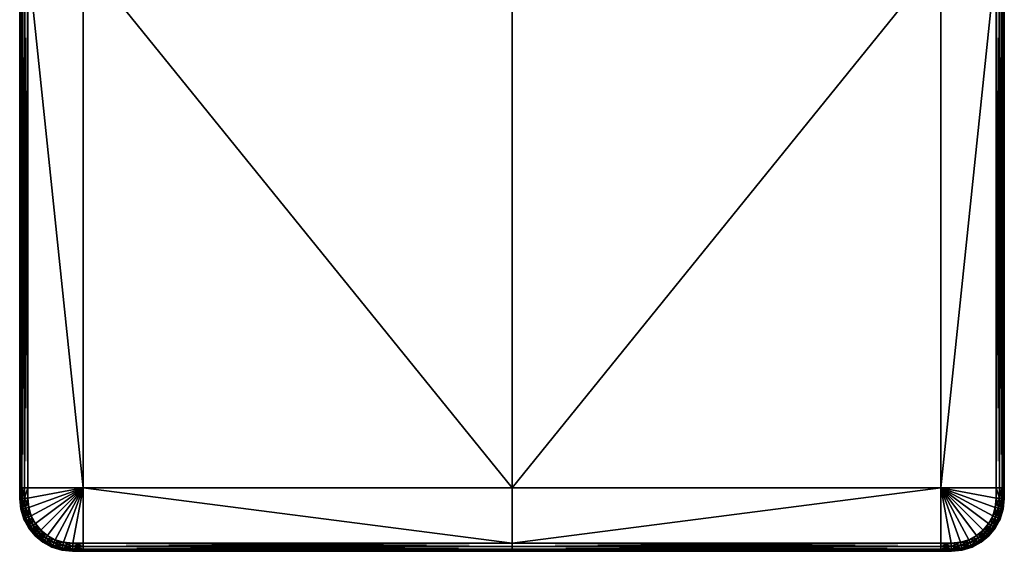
# Model space of a CAD drawing. Header units: millimetres. Extents: x -145 to 145, y -70 to 70.
# Tile 611 of 656: x -36 to 36, y -70 to -31. Entities that reach past the tile are written whole.
import ezdxf

# ---------------------------------------------------------------- set-up
doc = ezdxf.new("R2010")
doc.units = ezdxf.units.MM
doc.layers.get('0').update_dxf_attribs({"color": 146})

msp = doc.modelspace()

# ---------------------------------------------------------------- meshes
at = {"color": 54}
mesh = msp.add_polyface(dxfattribs=at)
corners = [(-36.348, -66.851, 0.598), (-36.428, -66.065, 0.598), (-36.428, -66.065, 0.366), (-36.348, -66.851, 0.366), (-36.428, -65.258, 0.598), (-36.428, -65.258, 0.366), (-36.308, -66.843, 0.163), (-36.387, -66.063, 0.163), (-36.265, -66.057, 0.041), (-36.308, -66.843, 2.279), (-36.387, -66.063, 2.279), (-36.428, -66.065, 2.075), (-36.348, -66.851, 2.075), (-36.387, -26.009, 0.163), (-36.428, -26.009, 0.366), (-36.428, -25.269, 0.366), (-36.348, -66.851, 1.843), (-36.428, -66.065, 1.843), (-36.428, -26.009, 1.843), (-36.428, -26.009, 2.075), (-36.428, -25.269, 2.075), (-36.428, -26.009, 0.598), (-36.428, -65.258, 2.075), (-36.387, -65.258, 2.279), (-36.265, -66.057, 2.401), (-36.387, -65.258, 0.163), (-36.265, -65.258, 0.041), (-36.428, -65.258, 1.843), (-36.387, -26.009, 2.279), (-36.265, -65.258, 2.401), (-36.265, -26.009, 0.041)]
mesh.append_faces([[corners[k] for k in face] for face in [(0, 1, 2), (2, 3, 0), (1, 4, 5), (5, 2, 1), (6, 7, 8), (7, 6, 3), (3, 2, 7), (9, 10, 11), (11, 12, 9), (13, 14, 15), (16, 12, 11), (11, 17, 16), (18, 19, 20), (16, 17, 1), (1, 0, 16), (4, 21, 14), (14, 5, 4), (22, 11, 10), (10, 23, 22), (23, 10, 24), (7, 25, 26), (25, 7, 2), (2, 5, 25), (27, 17, 11), (11, 22, 27), (4, 1, 17), (17, 27, 4), (19, 22, 23), (23, 28, 19), (28, 23, 29), (25, 13, 30), (13, 25, 5), (5, 14, 13), (18, 27, 22), (22, 19, 18), (21, 4, 27), (27, 18, 21), (15, 14, 21)]], dxfattribs={"vtx2": -1, "color": 54})
mesh = msp.add_polyface(dxfattribs=at)
corners = [(-35.829, -26.009, 0), (-36.061, -26.009, 0), (-36.061, -25.25), (-35.829, -65.258, 2.441), (-36.061, -65.258, 2.441), (-36.061, -66.046, 2.441), (-35.829, -66.035, 2.441), (-36.265, -26.009, 0.041), (-36.265, -25.261, 0.041), (-36.265, -26.009, 2.401), (-36.061, -26.009, 2.441), (-36.061, -25.25, 2.441), (-36.265, -25.261, 2.401), (-31.743, -65.258, 2.441), (-35.829, -65.258), (-35.829, -66.035, 0), (-36.061, -66.046, 0), (-36.061, -65.258, 0), (-35.829, -26.009, 2.441), (-36.265, -66.057, 0.041), (-36.265, -65.258, 0.041), (-36.265, -66.057, 2.401), (-36.265, -65.258, 2.401), (-36.387, -65.258, 2.279), (-36.387, -66.063, 0.163), (-31.743, -26.009, 2.441), (0, -65.258, 2.441), (0, -26.009, 2.441), (-36.387, -26.009, 2.279), (-36.387, -65.258, 0.163), (-35.829, -25.239, 2.441), (-31.743, -65.258), (-31.743, -26.009, 0), (0, -26.009, 0), (0, -65.258), (-35.829, -25.239)]
mesh.append_faces([[corners[k] for k in face] for face in [(31, 15, 14)]], dxfattribs={"vtx0": -1, "color": 54})
mesh.append_faces([[corners[k] for k in face] for face in [(0, 1, 2), (3, 4, 5), (5, 6, 3), (1, 7, 8), (8, 2, 1), (9, 10, 11), (11, 12, 9), (13, 3, 6), (14, 15, 16), (16, 17, 14), (3, 18, 10), (10, 4, 3), (17, 16, 19), (19, 20, 17), (21, 22, 23), (22, 21, 5), (5, 4, 22), (20, 19, 24), (25, 13, 26), (26, 27, 25), (18, 3, 13), (13, 25, 18), (0, 14, 17), (17, 1, 0), (1, 17, 20), (20, 7, 1), (22, 9, 28), (9, 22, 4), (4, 10, 9), (7, 20, 29), (11, 10, 18), (30, 18, 25), (32, 33, 34), (34, 31, 32), (0, 32, 31), (31, 14, 0), (32, 0, 35)]], dxfattribs={"vtx2": -1, "color": 54})
mesh = msp.add_polyface(dxfattribs=at)
corners = [(36.061, -25.25), (36.061, -26.009, 0), (35.829, -26.009, 0), (35.829, -65.258, 2.441), (35.829, -66.035, 2.441), (36.061, -66.046, 2.441), (36.061, -65.258, 2.441), (36.265, -25.261, 0.041), (36.265, -26.009, 0.041), (36.265, -25.261, 2.401), (36.265, -26.009, 2.401), (36.387, -26.009, 2.279), (36.061, -25.25, 2.441), (36.061, -26.009, 2.441), (36.387, -25.267, 0.163), (31.743, -65.258, 2.441), (35.759, -66.731, 2.441), (35.829, -65.258), (36.061, -65.258, 0), (36.061, -66.046, 0), (35.829, -66.035, 0), (35.829, -26.009, 2.441), (36.265, -65.258, 0.041), (36.265, -66.057, 0.041), (36.387, -65.258, 2.279), (36.265, -65.258, 2.401), (36.265, -66.057, 2.401), (31.743, -26.009, 2.441), (0, -26.009, 2.441), (0, -65.258, 2.441), (35.829, -25.239, 2.441), (31.743, -65.258), (31.743, -26.009, 0), (0, -65.258), (0, -26.009, 0), (35.829, -25.239)]
mesh.append_faces([[corners[k] for k in face] for face in [(15, 4, 3)]], dxfattribs={"vtx0": -1, "color": 54})
mesh.append_faces([[corners[k] for k in face] for face in [(15, 16, 4)]], dxfattribs={"vtx0": -1, "vtx2": -1, "color": 54})
mesh.append_faces([[corners[k] for k in face] for face in [(0, 1, 2), (3, 4, 5), (5, 6, 3), (1, 0, 7), (7, 8, 1), (9, 10, 11), (10, 9, 12), (12, 13, 10), (8, 7, 14), (17, 18, 19), (19, 20, 17), (3, 6, 13), (13, 21, 3), (18, 22, 23), (23, 19, 18), (24, 25, 26), (25, 6, 5), (5, 26, 25), (27, 28, 29), (29, 15, 27), (21, 27, 15), (15, 3, 21), (2, 1, 18), (18, 17, 2), (1, 8, 22), (22, 18, 1), (10, 13, 6), (6, 25, 10), (21, 13, 12), (27, 21, 30), (31, 17, 20), (32, 31, 33), (33, 34, 32), (2, 17, 31), (31, 32, 2), (35, 2, 32)]], dxfattribs={"vtx2": -1, "color": 54})
mesh = msp.add_polyface(dxfattribs=at)
corners = [(36.348, -66.851, 0.598), (36.348, -66.851, 0.366), (36.428, -66.065, 0.366), (36.428, -66.065, 0.598), (36.428, -65.258, 0.366), (36.428, -65.258, 0.598), (36.265, -66.057, 0.041), (36.387, -66.063, 0.163), (36.308, -66.843, 0.163), (36.308, -66.843, 2.279), (36.348, -66.851, 2.075), (36.428, -66.065, 2.075), (36.387, -66.063, 2.279), (36.348, -66.851, 1.843), (36.428, -66.065, 1.843), (36.428, -26.009, 0.366), (36.428, -26.009, 0.598), (36.428, -65.258, 2.075), (36.387, -65.258, 2.279), (36.265, -66.057, 2.401), (36.265, -65.258, 0.041), (36.387, -65.258, 0.163), (36.428, -65.258, 1.843), (36.428, -26.009, 2.075), (36.387, -26.009, 2.279), (36.265, -26.009, 2.401), (36.265, -65.258, 2.401), (36.265, -26.009, 0.041), (36.387, -26.009, 0.163), (36.428, -26.009, 1.843)]
mesh.append_faces([[corners[k] for k in face] for face in [(0, 1, 2), (2, 3, 0), (3, 2, 4), (4, 5, 3), (6, 7, 8), (7, 2, 1), (1, 8, 7), (9, 10, 11), (11, 12, 9), (13, 14, 11), (11, 10, 13), (13, 0, 3), (3, 14, 13), (5, 4, 15), (15, 16, 5), (17, 18, 12), (12, 11, 17), (19, 12, 18), (20, 21, 7), (7, 6, 20), (21, 4, 2), (2, 7, 21), (22, 17, 11), (11, 14, 22), (5, 22, 14), (14, 3, 5), (23, 24, 18), (18, 17, 23), (24, 25, 26), (26, 18, 24), (27, 28, 21), (21, 20, 27), (28, 15, 4), (4, 21, 28), (29, 23, 17), (17, 22, 29), (16, 29, 22), (22, 5, 16)]], dxfattribs={"vtx2": -1, "color": 54})
mesh = msp.add_polyface(dxfattribs=at)
corners = [(-35.455, -68.042), (-35.781, -67.441, 0), (-35.567, -67.351), (-35.262, -67.912), (-35.829, -66.035, 0), (-35.759, -66.731, 0), (-35.988, -66.778, 0), (-35.781, -67.441, 2.441), (-35.455, -68.042, 2.441), (-35.262, -67.912, 2.441), (-35.567, -67.351, 2.441), (-35.988, -66.778, 2.441), (-35.759, -66.731, 2.441), (-36.12, -67.584, 2.075), (-35.76, -68.248, 2.075), (-35.726, -68.225, 2.279), (-35.624, -68.156, 0.041), (-35.97, -67.521, 0.041), (-36.083, -67.568, 2.279), (-35.624, -68.156, 2.401), (-35.97, -67.521, 2.401), (-35.726, -68.225, 0.163), (-36.083, -67.568, 0.163), (-35.76, -68.248, 0.366), (-31.743, -65.258, 2.441), (-31.743, -69.373, 2.441), (0, -69.373, 2.441), (0, -65.258, 2.441), (-35.829, -66.035, 2.441), (-34.858, -68.401, 2.441), (-34.368, -68.805, 2.441), (-33.807, -69.11, 2.441), (-33.188, -69.302, 2.441), (-32.491, -69.373, 2.441), (-31.743, -65.258), (0, -65.258), (0, -69.373), (-31.743, -69.373), (-32.491, -69.373), (-33.188, -69.303, 0), (-33.807, -69.11, 0), (-34.368, -68.805, 0), (-34.858, -68.401)]
mesh.append_faces([[corners[k] for k in face] for face in [(24, 33, 25)]], dxfattribs={"vtx0": -1, "color": 54})
mesh.append_faces([[corners[k] for k in face] for face in [(24, 28, 12), (24, 12, 10), (24, 10, 9), (24, 9, 29), (24, 29, 30), (24, 30, 31), (24, 31, 32), (24, 32, 33), (34, 38, 39), (34, 39, 40), (34, 40, 41), (34, 41, 42), (34, 42, 3), (34, 3, 2), (34, 2, 5), (34, 5, 4)]], dxfattribs={"vtx0": -1, "vtx2": -1, "color": 54})
mesh.append_faces([[corners[k] for k in face] for face in [(0, 1, 2), (2, 3, 0), (4, 5, 6), (7, 8, 9), (9, 10, 7), (1, 6, 5), (5, 2, 1), (11, 7, 10), (10, 12, 11), (13, 14, 15), (1, 0, 16), (16, 17, 1), (18, 15, 19), (20, 19, 8), (8, 7, 20), (17, 16, 21), (22, 21, 23), (24, 25, 26), (26, 27, 24), (34, 35, 36), (36, 37, 34), (34, 37, 38)]], dxfattribs={"vtx2": -1, "color": 54})
mesh = msp.add_polyface(dxfattribs=at)
corners = [(35.455, -68.042, 2.441), (35.262, -67.912, 2.441), (34.858, -68.401, 2.441), (35.455, -68.042), (35.262, -67.912), (35.567, -67.351), (35.781, -67.441, 0), (35.988, -66.778, 0), (35.759, -66.731, 0), (35.829, -66.035, 0), (35.781, -67.441, 2.441), (35.567, -67.351, 2.441), (35.988, -66.778, 2.441), (35.759, -66.731, 2.441), (35.97, -67.521, 0.041), (35.624, -68.156, 0.041), (35.624, -68.156, 2.401), (35.726, -68.225, 2.279), (36.083, -67.568, 2.279), (35.97, -67.521, 2.401), (35.726, -68.225, 0.163), (35.76, -68.248, 0.366), (36.083, -67.568, 0.163), (31.743, -65.258, 2.441), (0, -65.258, 2.441), (0, -69.373, 2.441), (31.743, -69.373, 2.441), (32.491, -69.373, 2.441), (33.188, -69.302, 2.441), (33.807, -69.11, 2.441), (34.368, -68.805, 2.441), (31.743, -65.258), (31.743, -69.373), (0, -69.373), (0, -65.258), (34.858, -68.401), (34.368, -68.805, 0), (33.807, -69.11, 0), (33.188, -69.303, 0), (32.491, -69.373)]
mesh.append_faces([[corners[k] for k in face] for face in [(31, 39, 32)]], dxfattribs={"vtx0": -1, "color": 54})
mesh.append_faces([[corners[k] for k in face] for face in [(23, 27, 28), (23, 28, 29), (23, 29, 30), (23, 30, 2), (23, 2, 1), (23, 1, 11), (23, 11, 13), (31, 9, 8), (31, 8, 5), (31, 5, 4), (31, 4, 35), (31, 35, 36), (31, 36, 37), (31, 37, 38), (31, 38, 39)]], dxfattribs={"vtx0": -1, "vtx2": -1, "color": 54})
mesh.append_faces([[corners[k] for k in face] for face in [(0, 1, 2), (3, 4, 5), (5, 6, 3), (7, 8, 9), (10, 11, 1), (1, 0, 10), (6, 5, 8), (8, 7, 6), (12, 13, 11), (11, 10, 12), (6, 14, 15), (15, 3, 6), (16, 17, 18), (19, 10, 0), (0, 16, 19), (20, 15, 14), (21, 20, 22), (23, 24, 25), (25, 26, 23), (23, 26, 27), (31, 32, 33), (33, 34, 31)]], dxfattribs={"vtx2": -1, "color": 54})
mesh = msp.add_polyface(dxfattribs=at)
corners = [(-35.988, -66.778, 0), (-36.061, -66.046, 0), (-35.829, -66.035, 0), (-36.061, -66.046, 2.441), (-35.988, -66.778, 2.441), (-35.759, -66.731, 2.441), (-35.829, -66.035, 2.441), (-35.76, -68.248, 0.598), (-36.12, -67.584, 0.598), (-36.12, -67.584, 0.366), (-35.76, -68.248, 0.366), (-36.348, -66.851, 0.598), (-36.348, -66.851, 0.366), (-35.726, -68.225, 2.279), (-36.083, -67.568, 2.279), (-36.12, -67.584, 2.075), (-36.308, -66.843, 0.163), (-36.083, -67.568, 0.163), (-36.348, -66.851, 2.075), (-36.308, -66.843, 2.279), (-36.188, -66.819, 0.041), (-36.265, -66.057, 0.041), (-36.265, -66.057, 2.401), (-36.188, -66.819, 2.401), (-35.624, -68.156, 2.401), (-35.97, -67.521, 2.401), (-35.97, -67.521, 0.041), (-35.781, -67.441, 0), (-35.781, -67.441, 2.441), (-35.726, -68.225, 0.163), (-36.387, -66.063, 2.279), (-35.76, -68.248, 1.843), (-35.76, -68.248, 2.075), (-36.12, -67.584, 1.843), (-36.348, -66.851, 1.843)]
mesh.append_faces([[corners[k] for k in face] for face in [(0, 1, 2), (3, 4, 5), (5, 6, 3), (7, 8, 9), (9, 10, 7), (8, 11, 12), (12, 9, 8), (13, 14, 15), (9, 12, 16), (16, 17, 9), (18, 15, 14), (14, 19, 18), (1, 0, 20), (20, 21, 1), (4, 3, 22), (22, 23, 4), (24, 25, 14), (17, 16, 20), (20, 26, 17), (26, 20, 0), (0, 27, 26), (19, 14, 25), (25, 23, 19), (23, 25, 28), (28, 4, 23), (29, 17, 26), (10, 9, 17), (21, 20, 16), (23, 22, 30), (30, 19, 23), (31, 32, 15), (15, 33, 31), (33, 15, 18), (18, 34, 33), (31, 33, 8), (8, 7, 31), (33, 34, 11), (11, 8, 33)]], dxfattribs={"vtx2": -1, "color": 54})
mesh = msp.add_polyface(dxfattribs=at)
corners = [(35.829, -66.035, 0), (36.061, -66.046, 0), (35.988, -66.778, 0), (36.061, -66.046, 2.441), (35.829, -66.035, 2.441), (35.759, -66.731, 2.441), (35.988, -66.778, 2.441), (35.76, -68.248, 0.598), (35.76, -68.248, 0.366), (36.12, -67.584, 0.366), (36.12, -67.584, 0.598), (36.348, -66.851, 0.366), (36.348, -66.851, 0.598), (36.12, -67.584, 2.075), (36.083, -67.568, 2.279), (35.726, -68.225, 2.279), (35.76, -68.248, 2.075), (36.083, -67.568, 0.163), (36.308, -66.843, 0.163), (36.348, -66.851, 2.075), (36.308, -66.843, 2.279), (36.265, -66.057, 0.041), (36.188, -66.819, 0.041), (36.188, -66.819, 2.401), (36.265, -66.057, 2.401), (35.97, -67.521, 2.401), (35.624, -68.156, 2.401), (35.97, -67.521, 0.041), (35.781, -67.441, 0), (35.781, -67.441, 2.441), (35.726, -68.225, 0.163), (36.387, -66.063, 2.279), (35.76, -68.248, 1.843), (36.12, -67.584, 1.843), (36.348, -66.851, 1.843)]
mesh.append_faces([[corners[k] for k in face] for face in [(0, 1, 2), (3, 4, 5), (5, 6, 3), (7, 8, 9), (9, 10, 7), (10, 9, 11), (11, 12, 10), (13, 14, 15), (15, 16, 13), (9, 17, 18), (18, 11, 9), (19, 20, 14), (14, 13, 19), (1, 21, 22), (22, 2, 1), (6, 23, 24), (24, 3, 6), (14, 25, 26), (17, 27, 22), (22, 18, 17), (27, 28, 2), (2, 22, 27), (20, 23, 25), (25, 14, 20), (23, 6, 29), (29, 25, 23), (27, 17, 30), (17, 9, 8), (18, 22, 21), (23, 20, 31), (31, 24, 23), (32, 33, 13), (13, 16, 32), (33, 34, 19), (19, 13, 33), (32, 7, 10), (10, 33, 32), (33, 10, 12), (12, 34, 33)]], dxfattribs={"vtx2": -1, "color": 54})
mesh = msp.add_polyface(dxfattribs=at)
corners = [(-35.023, -68.566), (-35.455, -68.042), (-35.262, -67.912), (-34.858, -68.401), (-35.455, -68.042, 2.441), (-35.023, -68.566, 2.441), (-34.858, -68.401, 2.441), (-35.262, -67.912, 2.441), (-34.705, -69.303, 0.598), (-35.283, -68.826, 0.598), (-35.283, -68.826, 0.366), (-34.705, -69.303, 0.366), (-35.76, -68.248, 0.598), (-35.76, -68.248, 0.366), (-34.613, -69.168, 0.041), (-35.167, -68.711, 0.041), (-34.499, -68.998, 2.441), (-35.167, -68.711, 2.401), (-35.624, -68.156, 0.041), (-35.624, -68.156, 2.401), (-34.682, -69.269, 0.163), (-35.254, -68.797, 0.163), (-34.613, -69.168, 2.401), (-35.254, -68.797, 2.279), (-34.682, -69.269, 2.279), (-35.283, -68.826, 2.075), (-34.705, -69.303, 2.075), (-35.726, -68.225, 0.163), (-35.726, -68.225, 2.279), (-35.76, -68.248, 2.075), (-34.705, -69.303, 1.843), (-35.283, -68.826, 1.843), (-35.76, -68.248, 1.843)]
mesh.append_faces([[corners[k] for k in face] for face in [(0, 1, 2), (2, 3, 0), (4, 5, 6), (6, 7, 4), (8, 9, 10), (10, 11, 8), (9, 12, 13), (13, 10, 9), (14, 15, 0), (16, 5, 17), (1, 0, 15), (15, 18, 1), (5, 4, 19), (19, 17, 5), (15, 14, 20), (20, 21, 15), (21, 20, 11), (11, 10, 21), (22, 17, 23), (23, 24, 22), (24, 23, 25), (25, 26, 24), (18, 15, 21), (21, 27, 18), (27, 21, 10), (10, 13, 27), (17, 19, 28), (28, 23, 17), (23, 28, 29), (29, 25, 23), (30, 26, 25), (25, 31, 30), (31, 25, 29), (29, 32, 31), (30, 31, 9), (9, 8, 30), (31, 32, 12), (12, 9, 31)]], dxfattribs={"vtx2": -1, "color": 54})
mesh = msp.add_polyface(dxfattribs=at)
corners = [(-33.898, -69.325, 0), (-34.499, -68.998), (-34.368, -68.805, 0), (-33.807, -69.11, 0), (-35.023, -68.566), (-34.858, -68.401), (-35.023, -68.566, 2.441), (-34.499, -68.998, 2.441), (-34.368, -68.805, 2.441), (-34.858, -68.401, 2.441), (-33.235, -69.531), (-33.188, -69.302, 2.441), (-33.807, -69.11, 2.441), (-33.898, -69.325, 2.441), (-33.308, -69.892, 0.598), (-34.041, -69.664, 0.598), (-34.041, -69.664, 0.366), (-34.705, -69.303, 0.598), (-34.705, -69.303, 0.366), (-33.308, -69.892, 0.366), (-34.025, -69.626, 0.163), (-33.3, -69.852, 2.279), (-34.025, -69.626, 2.279), (-34.041, -69.664, 2.075), (-34.705, -69.303, 2.075), (-34.682, -69.269, 2.279), (-33.977, -69.513, 0.041), (-34.613, -69.168, 0.041), (-35.167, -68.711, 2.401), (-34.613, -69.168, 2.401), (-33.3, -69.852, 0.163), (-33.275, -69.731, 0.041), (-33.275, -69.731, 2.401), (-33.977, -69.513, 2.401), (-33.235, -69.531, 2.441), (-34.682, -69.269, 0.163), (-34.041, -69.664, 1.843), (-33.308, -69.892, 1.843), (-34.705, -69.303, 1.843)]
mesh.append_faces([[corners[k] for k in face] for face in [(0, 1, 2), (2, 3, 0), (1, 4, 5), (5, 2, 1), (6, 7, 8), (8, 9, 6), (10, 0, 3), (11, 12, 13), (7, 13, 12), (12, 8, 7), (14, 15, 16), (15, 17, 18), (18, 16, 15), (19, 16, 20), (21, 22, 23), (24, 23, 22), (22, 25, 24), (1, 0, 26), (26, 27, 1), (4, 1, 27), (28, 29, 7), (30, 20, 26), (31, 26, 0), (32, 33, 22), (34, 13, 33), (25, 22, 33), (33, 29, 25), (29, 33, 13), (13, 7, 29), (27, 26, 20), (20, 35, 27), (35, 20, 16), (16, 18, 35), (23, 36, 37), (36, 23, 24), (24, 38, 36), (37, 36, 15), (36, 38, 17), (17, 15, 36)]], dxfattribs={"vtx2": -1, "color": 54})
mesh = msp.add_polyface(dxfattribs=at)
corners = [(33.898, -69.325, 0), (33.807, -69.11, 0), (34.368, -68.805, 0), (34.499, -68.998), (34.858, -68.401), (35.023, -68.566, 2.441), (34.858, -68.401, 2.441), (34.368, -68.805, 2.441), (34.499, -68.998, 2.441), (33.235, -69.531), (33.898, -69.325, 2.441), (33.807, -69.11, 2.441), (33.188, -69.302, 2.441), (34.041, -69.664, 0.366), (34.041, -69.664, 0.598), (33.308, -69.892, 0.598), (34.705, -69.303, 0.366), (34.705, -69.303, 0.598), (34.025, -69.626, 0.163), (33.308, -69.892, 0.366), (34.041, -69.664, 2.075), (34.025, -69.626, 2.279), (33.3, -69.852, 2.279), (34.705, -69.303, 2.075), (34.682, -69.269, 2.279), (34.613, -69.168, 0.041), (33.977, -69.513, 0.041), (35.023, -68.566), (33.3, -69.852, 0.163), (33.275, -69.731, 0.041), (33.977, -69.513, 2.401), (33.275, -69.731, 2.401), (33.235, -69.531, 2.441), (34.613, -69.168, 2.401), (34.682, -69.269, 0.163), (33.308, -69.892, 1.843), (34.041, -69.664, 1.843), (34.705, -69.303, 1.843)]
mesh.append_faces([[corners[k] for k in face] for face in [(0, 1, 2), (2, 3, 0), (3, 2, 4), (5, 6, 7), (7, 8, 5), (1, 0, 9), (10, 11, 12), (8, 7, 11), (11, 10, 8), (13, 14, 15), (14, 13, 16), (16, 17, 14), (18, 13, 19), (20, 21, 22), (23, 24, 21), (21, 20, 23), (3, 25, 26), (26, 0, 3), (25, 3, 27), (26, 18, 28), (0, 26, 29), (21, 30, 31), (30, 10, 32), (24, 33, 30), (30, 21, 24), (33, 8, 10), (10, 30, 33), (25, 34, 18), (18, 26, 25), (34, 16, 13), (13, 18, 34), (35, 36, 20), (36, 37, 23), (23, 20, 36), (35, 15, 14), (14, 36, 35), (36, 14, 17), (17, 37, 36)]], dxfattribs={"vtx2": -1, "color": 54})
mesh = msp.add_polyface(dxfattribs=at)
corners = [(34.858, -68.401), (35.023, -68.566), (34.499, -68.998), (35.262, -67.912), (35.455, -68.042), (34.858, -68.401, 2.441), (35.023, -68.566, 2.441), (35.455, -68.042, 2.441), (34.705, -69.303, 0.598), (34.705, -69.303, 0.366), (35.283, -68.826, 0.366), (35.283, -68.826, 0.598), (35.76, -68.248, 0.366), (35.76, -68.248, 0.598), (35.167, -68.711, 0.041), (34.613, -69.168, 0.041), (34.499, -68.998, 2.441), (34.613, -69.168, 2.401), (35.167, -68.711, 2.401), (35.624, -68.156, 0.041), (35.624, -68.156, 2.401), (35.254, -68.797, 0.163), (34.682, -69.269, 0.163), (34.682, -69.269, 2.279), (35.254, -68.797, 2.279), (34.705, -69.303, 2.075), (35.283, -68.826, 2.075), (35.726, -68.225, 0.163), (35.726, -68.225, 2.279), (35.76, -68.248, 2.075), (34.705, -69.303, 1.843), (35.283, -68.826, 1.843), (35.76, -68.248, 1.843)]
mesh.append_faces([[corners[k] for k in face] for face in [(0, 1, 2), (1, 0, 3), (3, 4, 1), (5, 6, 7), (8, 9, 10), (10, 11, 8), (11, 10, 12), (12, 13, 11), (1, 14, 15), (16, 17, 18), (18, 6, 16), (4, 19, 14), (14, 1, 4), (6, 18, 20), (20, 7, 6), (14, 21, 22), (22, 15, 14), (21, 10, 9), (9, 22, 21), (17, 23, 24), (24, 18, 17), (23, 25, 26), (26, 24, 23), (19, 27, 21), (21, 14, 19), (27, 12, 10), (10, 21, 27), (18, 24, 28), (28, 20, 18), (24, 26, 29), (29, 28, 24), (30, 31, 26), (26, 25, 30), (31, 32, 29), (29, 26, 31), (30, 8, 11), (11, 31, 30), (31, 11, 13), (13, 32, 31)]], dxfattribs={"vtx2": -1, "color": 54})
mesh = msp.add_polyface(dxfattribs=at)
corners = [(-33.235, -69.531, 2.441), (-32.503, -69.605, 2.441), (-32.491, -69.373, 2.441), (-33.188, -69.302, 2.441), (-32.503, -69.605), (-33.235, -69.531), (-33.188, -69.303, 0), (-32.491, -69.373), (-33.807, -69.11, 0), (-33.898, -69.325, 2.441), (-32.521, -69.971, 0.598), (-33.308, -69.892, 0.598), (-33.308, -69.892, 0.366), (-32.521, -69.971, 0.366), (-34.041, -69.664, 0.366), (-31.743, -69.971, 0.598), (-31.743, -69.93, 2.279), (-32.519, -69.93, 2.279), (-32.521, -69.971, 2.075), (-33.3, -69.852, 0.163), (-32.519, -69.93, 0.163), (-34.025, -69.626, 0.163), (-34.041, -69.664, 2.075), (-33.308, -69.892, 2.075), (-33.3, -69.852, 2.279), (-33.275, -69.731, 2.401), (-32.513, -69.808, 2.401), (-33.275, -69.731, 0.041), (-32.513, -69.808, 0.041), (-33.977, -69.513, 0.041), (-33.898, -69.325, 0), (-34.025, -69.626, 2.279), (-33.977, -69.513, 2.401), (-31.743, -69.971, 0.366), (-32.521, -69.971, 1.843), (-33.308, -69.892, 1.843), (-31.743, -69.971, 1.843), (-34.041, -69.664, 0.598)]
mesh.append_faces([[corners[k] for k in face] for face in [(0, 1, 2), (2, 3, 0), (4, 5, 6), (6, 7, 4), (8, 6, 5), (9, 0, 3), (10, 11, 12), (12, 13, 10), (14, 12, 11), (15, 10, 13), (16, 17, 18), (13, 12, 19), (19, 20, 13), (21, 19, 12), (22, 23, 24), (1, 0, 25), (25, 26, 1), (20, 19, 27), (27, 28, 20), (28, 27, 5), (5, 4, 28), (29, 27, 19), (30, 5, 27), (31, 24, 25), (32, 25, 0), (26, 25, 24), (24, 17, 26), (17, 24, 23), (23, 18, 17), (33, 13, 20), (34, 18, 23), (23, 35, 34), (35, 23, 22), (18, 34, 36), (34, 35, 11), (11, 10, 34), (37, 11, 35), (36, 34, 10)]], dxfattribs={"vtx2": -1, "color": 54})
mesh = msp.add_polyface(dxfattribs=at)
corners = [(33.235, -69.531, 2.441), (33.188, -69.302, 2.441), (32.491, -69.373, 2.441), (32.503, -69.605, 2.441), (32.503, -69.605), (32.491, -69.373), (33.188, -69.303, 0), (33.235, -69.531), (33.807, -69.11, 0), (33.898, -69.325, 2.441), (32.521, -69.971, 0.598), (32.521, -69.971, 0.366), (33.308, -69.892, 0.366), (33.308, -69.892, 0.598), (34.041, -69.664, 0.366), (31.743, -69.971, 0.598), (32.521, -69.971, 2.075), (32.519, -69.93, 2.279), (31.743, -69.93, 2.279), (32.519, -69.93, 0.163), (33.3, -69.852, 0.163), (34.025, -69.626, 0.163), (33.3, -69.852, 2.279), (33.308, -69.892, 2.075), (34.041, -69.664, 2.075), (32.513, -69.808, 2.401), (33.275, -69.731, 2.401), (32.513, -69.808, 0.041), (33.275, -69.731, 0.041), (33.977, -69.513, 0.041), (33.898, -69.325, 0), (34.025, -69.626, 2.279), (33.977, -69.513, 2.401), (31.743, -69.93, 0.163), (31.743, -69.971, 0.366), (32.521, -69.971, 1.843), (33.308, -69.892, 1.843), (31.743, -69.971, 1.843)]
mesh.append_faces([[corners[k] for k in face] for face in [(0, 1, 2), (2, 3, 0), (4, 5, 6), (6, 7, 4), (7, 6, 8), (1, 0, 9), (10, 11, 12), (12, 13, 10), (13, 12, 14), (11, 10, 15), (16, 17, 18), (11, 19, 20), (20, 12, 11), (12, 20, 21), (22, 23, 24), (3, 25, 26), (26, 0, 3), (19, 27, 28), (28, 20, 19), (27, 4, 7), (7, 28, 27), (20, 28, 29), (28, 7, 30), (26, 22, 31), (0, 26, 32), (25, 17, 22), (22, 26, 25), (17, 16, 23), (23, 22, 17), (27, 19, 33), (19, 11, 34), (35, 36, 23), (23, 16, 35), (24, 23, 36), (37, 35, 16), (35, 10, 13), (13, 36, 35), (10, 35, 37)]], dxfattribs={"vtx2": -1, "color": 54})
mesh = msp.add_polyface(dxfattribs=at)
corners = [(0, -69.605), (-31.743, -69.605), (-31.743, -69.373), (0, -69.373), (-32.503, -69.605), (-32.491, -69.373), (-32.503, -69.605, 2.441), (-31.743, -69.605, 2.441), (-31.743, -69.373, 2.441), (-32.491, -69.373, 2.441), (0, -69.605, 2.441), (0, -69.373, 2.441), (0, -69.971, 0.598), (-31.743, -69.971, 0.598), (-31.743, -69.971, 0.366), (0, -69.971, 0.366), (-32.521, -69.971, 0.366), (-32.521, -69.971, 2.075), (-31.743, -69.971, 2.075), (-31.743, -69.93, 2.279), (0, -69.971, 2.075), (0, -69.93, 2.279), (0, -69.808, 0.041), (-31.743, -69.808, 0.041), (-32.513, -69.808, 0.041), (-32.519, -69.93, 2.279), (-31.743, -69.808, 2.401), (-32.513, -69.808, 2.401), (0, -69.808, 2.401), (0, -69.93, 0.163), (-31.743, -69.93, 0.163), (-32.519, -69.93, 0.163), (0, -69.971, 1.843), (-31.743, -69.971, 1.843), (-32.521, -69.971, 0.598)]
mesh.append_faces([[corners[k] for k in face] for face in [(0, 1, 2), (2, 3, 0), (1, 4, 5), (5, 2, 1), (6, 7, 8), (8, 9, 6), (7, 10, 11), (11, 8, 7), (12, 13, 14), (14, 15, 12), (16, 14, 13), (17, 18, 19), (18, 20, 21), (21, 19, 18), (1, 0, 22), (22, 23, 1), (4, 1, 23), (23, 24, 4), (25, 19, 26), (26, 27, 25), (27, 26, 7), (7, 6, 27), (19, 21, 28), (28, 26, 19), (26, 28, 10), (10, 7, 26), (23, 22, 29), (29, 30, 23), (30, 29, 15), (15, 14, 30), (24, 23, 30), (30, 31, 24), (31, 30, 14), (32, 20, 18), (18, 33, 32), (33, 18, 17), (32, 33, 13), (13, 12, 32), (34, 13, 33)]], dxfattribs={"vtx2": -1, "color": 54})
mesh = msp.add_polyface(dxfattribs=at)
corners = [(0, -69.605), (0, -69.373), (31.743, -69.373), (31.743, -69.605), (32.491, -69.373), (32.503, -69.605), (32.503, -69.605, 2.441), (32.491, -69.373, 2.441), (31.743, -69.373, 2.441), (31.743, -69.605, 2.441), (0, -69.373, 2.441), (0, -69.605, 2.441), (0, -69.971, 0.598), (0, -69.971, 0.366), (31.743, -69.971, 0.366), (31.743, -69.971, 0.598), (32.521, -69.971, 0.366), (31.743, -69.93, 2.279), (31.743, -69.971, 2.075), (32.521, -69.971, 2.075), (0, -69.93, 2.279), (0, -69.971, 2.075), (31.743, -69.808, 0.041), (0, -69.808, 0.041), (32.513, -69.808, 0.041), (32.519, -69.93, 2.279), (32.513, -69.808, 2.401), (31.743, -69.808, 2.401), (0, -69.808, 2.401), (31.743, -69.93, 0.163), (0, -69.93, 0.163), (32.519, -69.93, 0.163), (0, -69.971, 1.843), (31.743, -69.971, 1.843), (32.521, -69.971, 0.598)]
mesh.append_faces([[corners[k] for k in face] for face in [(0, 1, 2), (2, 3, 0), (3, 2, 4), (4, 5, 3), (6, 7, 8), (8, 9, 6), (9, 8, 10), (10, 11, 9), (12, 13, 14), (14, 15, 12), (15, 14, 16), (17, 18, 19), (18, 17, 20), (20, 21, 18), (3, 22, 23), (23, 0, 3), (5, 24, 22), (22, 3, 5), (25, 26, 27), (27, 17, 25), (26, 6, 9), (9, 27, 26), (17, 27, 28), (28, 20, 17), (27, 9, 11), (11, 28, 27), (22, 29, 30), (30, 23, 22), (29, 14, 13), (13, 30, 29), (29, 22, 24), (14, 29, 31), (32, 33, 18), (18, 21, 32), (19, 18, 33), (32, 12, 15), (15, 33, 32), (33, 15, 34)]], dxfattribs={"vtx2": -1, "color": 54})

doc.saveas('drawing.dxf')
